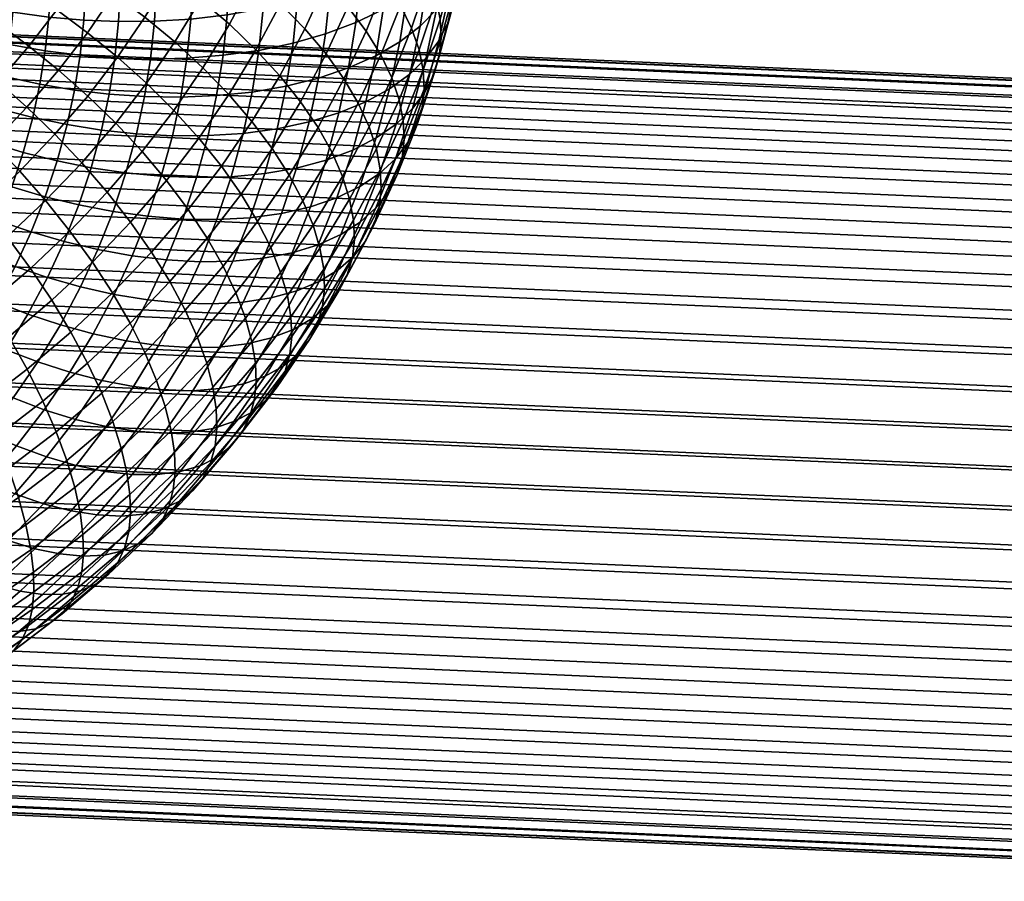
# Model space of a CAD drawing. Extents: x -120 to 2831, y -92 to 75.
# Tile 340 of 643: x 1660 to 1717, y -81 to -31. Entities that reach past the tile are written whole.
import ezdxf

# ---------------------------------------------------------------- set-up
doc = ezdxf.new("R2010")
doc.units = 0
doc.layers.add('GLASS', color=18, linetype='CONTINUOUS')

msp = doc.modelspace()

# ---------------------------------------------------------------- meshes
at = {"layer": 'GLASS'}
mesh = msp.add_polyface(dxfattribs=at)
corners = [(1678.132, -29.711, 37.356), (1678.261, -27.135, 35.728), (1680.014, -26.347, 37.039), (1679.882, -28.99, 38.709), (1682.571, -30.003, 43.55), (1682.858, -27.257, 41.812), (1684.042, -26.275, 43.508), (1683.751, -29.066, 45.275), (1681.184, -30.861, 41.908), (1681.465, -28.167, 40.203), (1679.607, -31.624, 40.376), (1677.864, -32.278, 38.981), (1684.265, -30.878, 48.834), (1684.713, -28.067, 47.052), (1685.454, -27.024, 48.852), (1685.002, -29.862, 50.652), (1683.309, -31.841, 47.034), (1682.137, -32.735, 45.282), (1680.758, -33.54, 43.606), (1679.191, -34.243, 42.037), (1685.228, -30.593, 56.039), (1685.839, -27.747, 54.232), (1685.963, -26.682, 55.948), (1685.351, -29.531, 57.757), (1684.915, -31.648, 54.26), (1685.524, -28.813, 52.459), (1684.398, -32.679, 52.441), (1683.666, -33.667, 50.606), (1682.718, -34.595, 48.783), (1681.554, -35.445, 47.003), (1680.187, -36.198, 45.294), (1678.632, -36.842, 43.687), (1684.238, -30.255, 63.077), (1685.051, -27.28, 61.184), (1684.603, -26.073, 62.911), (1683.795, -29.028, 64.792), (1684.479, -31.422, 61.358), (1685.295, -28.436, 59.458), (1684.534, -32.521, 59.66), (1684.412, -33.58, 57.939), (1684.102, -34.623, 56.153), (1683.59, -35.634, 54.321), (1682.867, -36.594, 52.468), (1681.928, -37.485, 50.622), (1682.174, -30.646, 68.317), (1683.141, -27.757, 66.475), (1682.271, -26.458, 68.1), (1681.316, -29.311, 69.918), (1682.819, -31.945, 66.651), (1683.255, -33.191, 64.949), (1683.493, -34.37, 63.237), (1683.547, -35.472, 61.541), (1683.426, -36.527, 59.818), (1683.12, -37.56, 58.025), (1679.147, -30.722, 73.19), (1680.246, -27.958, 71.425), (1678.974, -26.609, 72.809), (1677.896, -29.32, 74.541), (1680.199, -32.119, 71.712), (1681.043, -33.491, 70.134), (1681.677, -34.818, 68.486), (1682.105, -36.082, 66.796), (1682.339, -37.273, 65.091), (1678.922, -34.877, 73.477), (1677.89, -33.436, 74.927), (1679.749, -36.285, 71.922), (1680.371, -37.638, 70.291)]
mesh.append_faces([[corners[k] for k in face] for face in [(0, 1, 2, 3), (4, 5, 6, 7), (8, 9, 5, 4), (10, 3, 9, 8), (11, 0, 3, 10), (12, 13, 14, 15), (16, 7, 13, 12), (17, 4, 7, 16), (18, 8, 4, 17), (19, 10, 8, 18), (20, 21, 22, 23), (24, 25, 21, 20), (26, 15, 25, 24), (27, 12, 15, 26), (28, 16, 12, 27), (29, 17, 16, 28), (30, 18, 17, 29), (31, 19, 18, 30), (32, 33, 34, 35), (36, 37, 33, 32), (38, 23, 37, 36), (39, 20, 23, 38), (40, 24, 20, 39), (41, 26, 24, 40), (42, 27, 26, 41), (43, 28, 27, 42), (44, 45, 46, 47), (48, 35, 45, 44), (49, 32, 35, 48), (50, 36, 32, 49), (51, 38, 36, 50), (52, 39, 38, 51), (53, 40, 39, 52), (54, 55, 56, 57), (58, 47, 55, 54), (59, 44, 47, 58), (60, 48, 44, 59), (61, 49, 48, 60), (62, 50, 49, 61), (63, 58, 54, 64), (65, 59, 58, 63), (66, 60, 59, 65)]])
mesh = msp.add_polyface(dxfattribs=at)
corners = [(1661.981, -29.363, 31.61), (1661.972, -27.41, 30.378), (1663.992, -27.431, 30.244), (1664, -29.462, 31.525), (1659.914, -29.159, 31.858), (1659.906, -27.286, 30.677), (1657.826, -28.843, 32.283), (1657.818, -27.052, 31.153), (1655.747, -28.411, 32.892), (1655.74, -26.7, 31.813), (1653.711, -27.861, 33.689), (1653.704, -26.23, 32.66), (1661.883, -31.313, 32.842), (1663.899, -31.491, 32.807), (1659.82, -31.029, 33.04), (1657.736, -30.632, 33.413), (1655.662, -30.119, 33.971), (1653.63, -29.49, 34.719), (1651.675, -28.748, 35.653), (1651.753, -27.196, 34.672), (1661.681, -33.257, 34.072), (1663.688, -33.512, 34.086), (1659.626, -32.893, 34.219), (1657.55, -32.415, 34.542), (1655.484, -31.822, 35.049), (1653.46, -31.114, 35.746), (1651.514, -30.296, 36.633), (1661.373, -35.189, 35.297), (1663.368, -35.522, 35.361), (1659.331, -34.746, 35.394), (1657.268, -34.188, 35.666), (1655.215, -33.515, 36.122), (1653.203, -32.728, 36.77), (1656.89, -35.948, 36.783), (1658.936, -36.585, 36.562), (1654.854, -35.195, 37.189), (1652.859, -34.33, 37.787), (1660.563, -29.69, 84.506), (1661.989, -27.607, 83.165), (1660.173, -26.603, 82.903), (1658.798, -28.61, 84.196), (1662.344, -30.892, 84.647), (1663.824, -28.733, 83.256), (1664.117, -32.209, 84.602), (1665.649, -29.972, 83.161), (1655.637, -29.527, 84.944), (1657.074, -27.655, 83.735), (1655.347, -26.798, 83.121), (1653.965, -28.598, 84.283), (1657.306, -30.553, 85.452), (1659.013, -31.708, 85.81), (1660.737, -32.985, 85.999), (1662.453, -34.376, 86.002), (1664.133, -35.867, 85.805), (1665.853, -33.626, 84.358), (1654.054, -31.372, 86.139), (1652.443, -30.371, 85.432), (1655.662, -32.469, 86.692), (1657.307, -33.696, 87.098), (1658.968, -35.047, 87.335), (1660.621, -36.511, 87.385), (1653.903, -34.31, 87.888), (1652.36, -33.144, 87.29), (1655.481, -35.607, 88.339), (1657.074, -37.028, 88.622)]
mesh.append_faces([[corners[k] for k in face] for face in [(0, 1, 2, 3), (4, 5, 1, 0), (6, 7, 5, 4), (8, 9, 7, 6), (10, 11, 9, 8), (12, 0, 3, 13), (14, 4, 0, 12), (15, 6, 4, 14), (16, 8, 6, 15), (17, 10, 8, 16), (18, 19, 10, 17), (20, 12, 13, 21), (22, 14, 12, 20), (23, 15, 14, 22), (24, 16, 15, 23), (25, 17, 16, 24), (26, 18, 17, 25), (27, 20, 21, 28), (29, 22, 20, 27), (30, 23, 22, 29), (31, 24, 23, 30), (32, 25, 24, 31), (33, 30, 29, 34), (35, 31, 30, 33), (36, 32, 31, 35), (37, 38, 39, 40), (41, 42, 38, 37), (43, 44, 42, 41), (45, 46, 47, 48), (49, 40, 46, 45), (50, 37, 40, 49), (51, 41, 37, 50), (52, 43, 41, 51), (53, 54, 43, 52), (55, 45, 48, 56), (57, 49, 45, 55), (58, 50, 49, 57), (59, 51, 50, 58), (60, 52, 51, 59), (61, 57, 55, 62), (63, 58, 57, 61), (64, 59, 58, 63)]])
mesh = msp.add_polyface(dxfattribs=at)
corners = [(1666.023, -29.465, 31.595), (1666.014, -27.355, 30.264), (1668.09, -27.176, 30.447), (1668.099, -29.365, 31.828), (1664, -29.462, 31.525), (1663.992, -27.431, 30.244), (1676.244, -30.32, 36.163), (1676.369, -27.816, 34.581), (1678.261, -27.135, 35.728), (1678.132, -29.711, 37.356), (1674.251, -30.809, 35.146), (1674.373, -28.381, 33.612), (1672.189, -31.176, 34.314), (1672.306, -28.828, 32.83), (1670.09, -31.422, 33.669), (1670.204, -29.155, 32.237), (1667.99, -31.552, 33.209), (1665.918, -31.571, 32.926), (1663.899, -31.491, 32.807), (1675.984, -32.815, 37.743), (1677.864, -32.278, 38.981), (1673.999, -33.228, 36.678), (1671.944, -33.516, 35.795), (1669.855, -33.682, 35.1), (1667.763, -33.73, 34.588), (1665.699, -33.67, 34.254), (1663.688, -33.512, 34.086), (1677.458, -34.831, 40.599), (1679.607, -31.624, 40.376), (1679.191, -34.243, 42.037), (1675.589, -35.296, 39.316), (1673.616, -35.634, 38.203), (1671.574, -35.844, 37.271), (1669.497, -35.929, 36.524), (1667.418, -35.897, 35.962), (1665.366, -35.758, 35.578), (1663.368, -35.522, 35.361), (1675.254, -30.539, 77.405), (1676.46, -27.936, 75.739), (1674.861, -26.592, 76.765), (1673.686, -29.129, 78.389), (1676.663, -31.982, 76.244), (1677.896, -29.32, 74.541), (1677.89, -33.436, 74.927), (1679.147, -30.722, 73.19), (1670.645, -30.29, 80.795), (1671.984, -27.776, 79.182), (1670.179, -26.498, 79.776), (1668.88, -28.936, 81.34), (1672.308, -31.716, 80.048), (1673.84, -33.193, 79.107), (1675.217, -34.697, 77.985), (1676.416, -36.203, 76.702), (1677.424, -37.69, 75.28), (1678.922, -34.877, 73.477), (1667.437, -31.314, 82.868), (1667.045, -27.672, 81.682), (1665.649, -29.972, 83.161), (1669.156, -32.743, 82.371), (1670.776, -34.24, 81.67), (1672.269, -35.782, 80.771), (1673.61, -37.345, 79.687), (1665.853, -33.626, 84.358), (1664.117, -32.209, 84.602), (1667.523, -35.128, 83.908), (1669.096, -36.694, 83.251), (1665.748, -37.439, 85.401), (1664.133, -35.867, 85.805)]
mesh.append_faces([[corners[k] for k in face] for face in [(0, 1, 2, 3), (4, 5, 1, 0), (6, 7, 8, 9), (10, 11, 7, 6), (12, 13, 11, 10), (14, 15, 13, 12), (16, 3, 15, 14), (17, 0, 3, 16), (18, 4, 0, 17), (19, 6, 9, 20), (21, 10, 6, 19), (22, 12, 10, 21), (23, 14, 12, 22), (24, 16, 14, 23), (25, 17, 16, 24), (26, 18, 17, 25), (27, 20, 28, 29), (30, 19, 20, 27), (31, 21, 19, 30), (32, 22, 21, 31), (33, 23, 22, 32), (34, 24, 23, 33), (35, 25, 24, 34), (36, 26, 25, 35), (37, 38, 39, 40), (41, 42, 38, 37), (43, 44, 42, 41), (45, 46, 47, 48), (49, 40, 46, 45), (50, 37, 40, 49), (51, 41, 37, 50), (52, 43, 41, 51), (53, 54, 43, 52), (55, 48, 56, 57), (58, 45, 48, 55), (59, 49, 45, 58), (60, 50, 49, 59), (61, 51, 50, 60), (62, 55, 57, 63), (64, 58, 55, 62), (65, 59, 58, 64), (66, 64, 62, 67)]])
mesh = msp.add_polyface(dxfattribs=at)
corners = [(1657.993, -34.841, 33.287), (1657.959, -35.864, 35.034), (1747.872, -39.781, 34.451), (1747.905, -38.758, 32.705), (1658.037, -33.228, 29.365), (1658.019, -33.954, 31.393), (1747.932, -37.871, 30.811), (1747.95, -37.145, 28.783), (1658.047, -32.356, 24.994), (1658.047, -32.688, 27.224), (1747.96, -36.605, 26.641), (1747.96, -36.273, 24.412), (1658.016, -32.376, 20.395), (1658.037, -32.248, 22.706), (1747.95, -36.165, 22.124), (1747.929, -36.293, 19.813), (1657.945, -33.346, 15.851), (1657.986, -32.744, 18.098), (1747.898, -36.661, 17.516), (1747.858, -37.263, 15.268), (1657.837, -35.203, 11.645), (1657.895, -34.172, 13.689), (1747.808, -38.089, 13.107), (1747.75, -39.12, 11.063), (1657.919, -37.038, 36.681), (1747.832, -40.955, 36.099), (1750.709, -37.885, 30.862), (1749.321, -37.905, 30.819), (1749.281, -38.792, 32.713), (1750.657, -38.773, 32.756), (1750.773, -37.159, 28.835), (1749.362, -37.179, 28.792), (1750.848, -36.62, 26.695), (1749.404, -36.64, 26.65), (1750.933, -36.288, 24.466), (1749.447, -36.309, 24.42), (1751.028, -36.181, 22.181), (1749.489, -36.203, 22.133), (1751.133, -36.31, 19.872), (1749.531, -36.332, 19.823), (1751.244, -36.678, 17.577), (1749.572, -36.701, 17.526), (1751.361, -37.281, 15.333), (1749.61, -37.306, 15.279), (1751.482, -38.108, 13.175), (1749.645, -38.134, 13.118), (1751.605, -39.14, 11.134), (1749.677, -39.167, 11.075), (1752.029, -38.7, 32.832), (1750.615, -39.795, 34.502), (1751.984, -39.723, 34.578), (1752.095, -37.812, 30.939), (1752.181, -37.085, 28.914), (1752.288, -36.544, 26.775), (1752.416, -36.21, 24.549), (1752.564, -36.1, 22.266), (1752.73, -36.226, 19.961), (1752.913, -36.59, 17.67), (1753.109, -37.189, 15.43), (1753.315, -38.011, 13.277), (1747.95, -37.145, 28.783), (1747.932, -37.871, 30.811), (1747.905, -38.758, 32.705), (1747.96, -36.273, 24.412), (1747.96, -36.605, 26.641), (1747.929, -36.293, 19.813), (1747.95, -36.165, 22.124), (1747.858, -37.263, 15.268), (1747.898, -36.661, 17.516), (1747.75, -39.12, 11.063), (1747.808, -38.089, 13.107)]
mesh.append_faces([[corners[k] for k in face] for face in [(0, 1, 2, 3), (4, 5, 6, 7), (5, 0, 3, 6), (8, 9, 10, 11), (12, 13, 14, 15), (13, 8, 11, 14), (9, 4, 7, 10), (16, 17, 18, 19), (20, 21, 22, 23), (21, 16, 19, 22), (17, 12, 15, 18), (1, 24, 25, 2), (26, 27, 28, 29), (30, 31, 27, 26), (32, 33, 31, 30), (34, 35, 33, 32), (36, 37, 35, 34), (38, 39, 37, 36), (40, 41, 39, 38), (42, 43, 41, 40), (44, 45, 43, 42), (46, 47, 45, 44), (48, 29, 49, 50), (51, 26, 29, 48), (52, 30, 26, 51), (53, 32, 30, 52), (54, 34, 32, 53), (55, 36, 34, 54), (56, 38, 36, 55), (57, 40, 38, 56), (58, 42, 40, 57), (59, 44, 42, 58), (60, 61, 27, 31), (61, 62, 28, 27), (63, 64, 33, 35), (65, 66, 37, 39), (66, 63, 35, 37), (64, 60, 31, 33), (67, 68, 41, 43), (69, 70, 45, 47), (70, 67, 43, 45), (68, 65, 39, 41)]])
mesh = msp.add_polyface(dxfattribs=at)
corners = [(1656.304, -41.598, 41.153), (1654.868, -41.452, 41.216), (1654.708, -43.343, 42.434), (1656.186, -43.493, 42.369), (1656.403, -39.867, 39.784), (1654.999, -39.725, 39.846), (1656.483, -38.316, 38.292), (1655.102, -38.176, 38.353), (1656.545, -36.952, 36.707), (1655.177, -36.813, 36.767), (1656.59, -35.778, 35.059), (1655.226, -35.639, 35.119), (1656.619, -34.755, 33.313), (1655.251, -34.616, 33.373), (1656.632, -33.867, 31.419), (1655.251, -33.727, 31.48), (1654.798, -61.158, 44.363), (1654.609, -63.177, 43.638), (1656.819, -63.316, 43.596), (1656.912, -61.29, 44.323), (1654.427, -65.063, 42.752), (1656.731, -65.208, 42.709), (1655.183, -56.802, 45.231), (1654.99, -59.024, 44.901), (1657.008, -59.151, 44.862), (1657.108, -56.923, 45.194), (1655.559, -52.219, 45.205), (1655.374, -54.522, 45.336), (1657.208, -54.638, 45.301), (1657.308, -52.329, 45.172), (1655.9, -47.688, 44.231), (1655.735, -49.929, 44.836), (1657.405, -50.033, 44.804), (1657.499, -47.788, 44.201), (1656.051, -45.532, 43.402), (1657.588, -45.628, 43.373), (1657.67, -43.586, 42.34), (1657.745, -41.688, 41.126), (1657.812, -39.956, 39.757), (1657.87, -38.403, 38.266), (1657.919, -37.038, 36.681), (1657.959, -35.864, 35.034), (1657.993, -34.841, 33.287), (1658.019, -33.954, 31.393), (1655.912, -35.082, 11.682), (1656.06, -34.056, 13.724), (1657.895, -34.172, 13.689), (1657.837, -35.203, 11.645), (1655.587, -37.65, 8.052), (1655.753, -36.289, 9.784), (1657.772, -36.416, 9.746), (1657.701, -37.783, 8.012), (1655.244, -40.711, 5.137), (1655.416, -39.134, 6.5), (1657.626, -39.273, 6.459), (1657.548, -40.855, 5.093), (1655.072, -42.35, 3.963), (1657.469, -42.501, 3.918), (1654.715, -45.975, 2.056), (1654.897, -44.089, 2.942), (1657.386, -44.245, 2.895), (1657.298, -46.137, 2.007), (1654.334, -50.129, 0.793), (1654.526, -47.995, 1.332), (1657.205, -48.163, 1.281), (1657.108, -50.303, 0.741), (1654.141, -52.35, 0.463), (1657.009, -52.531, 0.409), (1656.124, -74.612, 12.316), (1656.157, -73.59, 10.57), (1746.07, -77.507, 9.988), (1746.037, -78.529, 11.734), (1656.079, -76.226, 16.238), (1656.098, -75.5, 14.21), (1746.01, -79.417, 13.628), (1745.992, -80.143, 15.656), (1656.07, -77.098, 20.61), (1656.07, -76.766, 18.38), (1745.982, -80.683, 17.798), (1745.982, -81.015, 20.028), (1656.1, -77.077, 25.208), (1656.08, -77.205, 22.897), (1745.992, -81.122, 22.315), (1746.013, -80.994, 24.626), (1656.131, -76.71, 27.506), (1746.044, -80.627, 26.923)]
mesh.append_faces([[corners[k] for k in face] for face in [(0, 1, 2, 3), (4, 5, 1, 0), (6, 7, 5, 4), (8, 9, 7, 6), (10, 11, 9, 8), (12, 13, 11, 10), (14, 15, 13, 12), (16, 17, 18, 19), (17, 20, 21, 18), (22, 23, 24, 25), (26, 27, 28, 29), (27, 22, 25, 28), (23, 16, 19, 24), (30, 31, 32, 33), (3, 34, 35, 36), (34, 30, 33, 35), (4, 0, 37, 38), (8, 6, 39, 40), (6, 4, 38, 39), (0, 3, 36, 37), (31, 26, 29, 32), (12, 10, 41, 42), (14, 12, 42, 43), (44, 45, 46, 47), (48, 49, 50, 51), (52, 53, 54, 55), (53, 48, 51, 54), (49, 44, 47, 50), (10, 8, 40, 41), (56, 52, 55, 57), (58, 59, 60, 61), (62, 63, 64, 65), (63, 58, 61, 64), (66, 62, 65, 67), (57, 60, 59, 56), (68, 69, 70, 71), (72, 73, 74, 75), (73, 68, 71, 74), (76, 77, 78, 79), (80, 81, 82, 83), (81, 76, 79, 82), (77, 72, 75, 78), (84, 80, 83, 85)]])
mesh = msp.add_polyface(dxfattribs=at)
corners = [(1660.961, -37.107, 36.515), (1661.373, -35.189, 35.297), (1663.368, -35.522, 35.361), (1662.94, -37.517, 36.627), (1658.936, -36.585, 36.562), (1659.331, -34.746, 35.394), (1660.411, -39.119, 37.796), (1662.368, -39.61, 37.959), (1658.409, -38.515, 37.79), (1656.386, -37.794, 37.958), (1656.89, -35.948, 36.783), (1654.372, -36.958, 38.311), (1654.854, -35.195, 37.189), (1659.747, -41.106, 39.062), (1661.677, -41.676, 39.276), (1657.771, -40.42, 39.004), (1655.776, -39.616, 39.119), (1653.79, -38.698, 39.42), (1661.677, -41.676, 39.276), (1662.368, -39.61, 37.959), (1664.328, -40.003, 38.276), (1663.61, -42.148, 39.644), (1658.969, -43.062, 40.311), (1660.868, -43.71, 40.575), (1657.025, -42.295, 40.202), (1655.062, -41.41, 40.265), (1660.868, -43.71, 40.575), (1662.77, -44.261, 40.993), (1658.079, -44.982, 41.54), (1659.943, -45.707, 41.854), (1656.172, -44.137, 41.381), (1654.246, -43.172, 41.393), (1659.943, -45.707, 41.854), (1661.809, -46.335, 42.321), (1657.036, -46.941, 42.796), (1658.858, -47.744, 43.16), (1655.172, -46.015, 42.585), (1660.682, -48.45, 43.677), (1663.725, -46.877, 42.961), (1662.556, -49.072, 44.37), (1658.858, -47.744, 43.16), (1655.877, -48.851, 44.024), (1657.652, -49.731, 44.437), (1654.06, -47.847, 43.763), (1657.652, -49.731, 44.437), (1659.43, -50.514, 45.004), (1662.239, -38.074, 87.235), (1664.133, -35.867, 85.805), (1662.453, -34.376, 86.002), (1660.621, -36.511, 87.385), (1658.66, -38.563, 88.718), (1658.968, -35.047, 87.335), (1657.074, -37.028, 88.622), (1660.211, -40.195, 88.613), (1661.703, -41.904, 88.297), (1663.794, -39.716, 86.876), (1655.062, -38.923, 89.857), (1655.481, -35.607, 88.339), (1653.54, -37.434, 89.53), (1656.575, -40.526, 89.997), (1658.057, -42.224, 89.935), (1659.481, -43.997, 89.661), (1660.822, -45.818, 89.17), (1663.108, -43.665, 87.767), (1662.057, -47.66, 88.465), (1664.402, -45.451, 87.026), (1655.78, -44.155, 91.198), (1654.373, -42.394, 91.218), (1657.132, -45.988, 90.963), (1658.406, -47.867, 90.51), (1659.578, -49.762, 89.84), (1654.664, -47.874, 92.201), (1653.387, -45.983, 92.398), (1655.866, -49.807, 91.784)]
mesh.append_faces([[corners[k] for k in face] for face in [(0, 1, 2, 3), (4, 5, 1, 0), (6, 0, 3, 7), (8, 4, 0, 6), (9, 10, 4, 8), (11, 12, 10, 9), (13, 6, 7, 14), (15, 8, 6, 13), (16, 9, 8, 15), (17, 11, 9, 16), (18, 19, 20, 21), (22, 13, 14, 23), (24, 15, 13, 22), (25, 16, 15, 24), (26, 18, 21, 27), (28, 22, 23, 29), (30, 24, 22, 28), (31, 25, 24, 30), (32, 26, 27, 33), (34, 28, 29, 35), (36, 30, 28, 34), (37, 33, 38, 39), (40, 32, 33, 37), (41, 34, 35, 42), (43, 36, 34, 41), (44, 40, 37, 45), (46, 47, 48, 49), (50, 49, 51, 52), (53, 46, 49, 50), (54, 55, 46, 53), (56, 52, 57, 58), (59, 50, 52, 56), (60, 53, 50, 59), (61, 54, 53, 60), (62, 63, 54, 61), (64, 65, 63, 62), (66, 60, 59, 67), (68, 61, 60, 66), (69, 62, 61, 68), (70, 64, 62, 69), (71, 68, 66, 72), (73, 69, 68, 71)]])
mesh = msp.add_polyface(dxfattribs=at)
corners = [(1669.018, -38.159, 37.941), (1669.497, -35.929, 36.524), (1671.574, -35.844, 37.271), (1671.078, -38.153, 38.737), (1666.956, -38.048, 37.328), (1667.418, -35.897, 35.962), (1664.922, -37.829, 36.893), (1665.366, -35.758, 35.578), (1662.94, -37.517, 36.627), (1663.368, -35.522, 35.361), (1668.379, -40.499, 39.429), (1670.416, -40.576, 40.279), (1666.34, -40.304, 38.763), (1664.328, -40.003, 38.276), (1662.368, -39.61, 37.959), (1669.616, -42.968, 41.804), (1672.419, -40.526, 41.313), (1671.592, -42.999, 42.889), (1667.606, -42.808, 40.901), (1665.594, -42.531, 40.183), (1663.61, -42.148, 39.644), (1668.679, -45.323, 43.308), (1670.623, -45.433, 44.444), (1666.702, -45.082, 42.354), (1664.722, -44.723, 41.583), (1662.77, -44.261, 40.993), (1669.516, -47.824, 45.974), (1672.502, -45.404, 45.753), (1671.36, -47.87, 47.331), (1667.608, -47.636, 44.788), (1665.667, -47.315, 43.783), (1663.725, -46.877, 42.961), (1661.809, -46.335, 42.321), (1668.218, -50.262, 47.537), (1670.021, -50.385, 48.944), (1666.352, -49.994, 46.3), (1664.454, -49.592, 45.243), (1662.556, -49.072, 44.37), (1670.545, -38.299, 82.393), (1672.269, -35.782, 80.771), (1670.776, -34.24, 81.67), (1669.096, -36.694, 83.251), (1667.27, -39.071, 84.787), (1667.523, -35.128, 83.908), (1665.748, -37.439, 85.401), (1668.672, -40.738, 83.969), (1669.93, -42.414, 82.958), (1671.846, -39.919, 81.346), (1663.794, -39.716, 86.876), (1664.133, -35.867, 85.805), (1662.239, -38.074, 87.235), (1665.26, -41.414, 86.305), (1666.609, -43.142, 85.526), (1667.821, -44.872, 84.55), (1668.876, -46.578, 83.395), (1671.026, -44.071, 81.771), (1669.762, -48.232, 82.081), (1671.947, -45.685, 80.432), (1670.471, -49.811, 80.637), (1672.685, -47.231, 78.966), (1663.108, -43.665, 87.767), (1661.703, -41.904, 88.297), (1664.402, -45.451, 87.026), (1665.564, -47.234, 86.084), (1666.575, -48.985, 84.959), (1667.423, -50.678, 83.671), (1663.164, -49.493, 87.557), (1662.057, -47.66, 88.465), (1664.129, -51.289, 86.46)]
mesh.append_faces([[corners[k] for k in face] for face in [(0, 1, 2, 3), (4, 5, 1, 0), (6, 7, 5, 4), (8, 9, 7, 6), (10, 0, 3, 11), (12, 4, 0, 10), (13, 6, 4, 12), (14, 8, 6, 13), (15, 11, 16, 17), (18, 10, 11, 15), (19, 12, 10, 18), (20, 13, 12, 19), (21, 15, 17, 22), (23, 18, 15, 21), (24, 19, 18, 23), (25, 20, 19, 24), (26, 22, 27, 28), (29, 21, 22, 26), (30, 23, 21, 29), (31, 24, 23, 30), (32, 25, 24, 31), (33, 26, 28, 34), (35, 29, 26, 33), (36, 30, 29, 35), (37, 31, 30, 36), (38, 39, 40, 41), (42, 41, 43, 44), (45, 38, 41, 42), (46, 47, 38, 45), (48, 44, 49, 50), (51, 42, 44, 48), (52, 45, 42, 51), (53, 46, 45, 52), (54, 55, 46, 53), (56, 57, 55, 54), (58, 59, 57, 56), (60, 51, 48, 61), (62, 52, 51, 60), (63, 53, 52, 62), (64, 54, 53, 63), (65, 56, 54, 64), (66, 63, 62, 67), (68, 64, 63, 66)]])
mesh = msp.add_polyface(dxfattribs=at)
corners = [(1676.914, -37.365, 42.208), (1677.458, -34.831, 40.599), (1679.191, -34.243, 42.037), (1678.632, -36.842, 43.687), (1675.06, -37.759, 40.88), (1675.589, -35.296, 39.316), (1673.103, -38.021, 39.719), (1673.616, -35.634, 38.203), (1671.078, -38.153, 38.737), (1671.574, -35.844, 37.271), (1680.778, -38.288, 48.812), (1681.554, -35.445, 47.003), (1682.718, -34.595, 48.783), (1681.928, -37.485, 50.622), (1679.425, -38.988, 47.069), (1680.187, -36.198, 45.294), (1677.887, -39.569, 45.422), (1676.188, -40.023, 43.9), (1674.354, -40.343, 42.524), (1672.419, -40.526, 41.313), (1670.416, -40.576, 40.279), (1682.614, -38.551, 56.181), (1683.59, -35.634, 54.321), (1684.102, -34.623, 56.153), (1683.12, -37.56, 58.025), (1681.9, -39.483, 54.31), (1682.867, -36.594, 52.468), (1680.974, -40.337, 52.44), (1679.838, -41.095, 50.601), (1678.504, -41.741, 48.824), (1676.986, -42.261, 47.138), (1675.309, -42.647, 45.572), (1673.501, -42.893, 44.149), (1671.592, -42.999, 42.889), (1682.391, -38.378, 63.397), (1683.547, -35.472, 61.541), (1683.493, -34.37, 63.237), (1682.339, -37.273, 65.091), (1682.272, -39.43, 61.672), (1683.426, -36.527, 59.818), (1681.97, -40.451, 59.871), (1681.472, -41.424, 58.015), (1680.768, -42.328, 56.127), (1679.857, -43.146, 54.234), (1680.79, -38.922, 68.613), (1682.105, -36.082, 66.796), (1681.677, -34.818, 68.486), (1680.371, -37.638, 70.291), (1681.019, -40.123, 66.915), (1681.069, -41.232, 65.223), (1680.952, -42.28, 63.496), (1680.655, -43.29, 61.688), (1678.232, -39.133, 73.749), (1679.749, -36.285, 71.922), (1678.922, -34.877, 73.477), (1677.424, -37.69, 75.28), (1678.839, -40.514, 72.135), (1679.248, -41.817, 70.47), (1679.471, -43.029, 68.779), (1674.778, -38.903, 78.437), (1676.416, -36.203, 76.702), (1675.217, -34.697, 77.985), (1673.61, -37.345, 79.687), (1675.759, -40.433, 77.044), (1676.546, -41.912, 75.535), (1677.136, -43.32, 73.939), (1671.846, -39.919, 81.346), (1672.269, -35.782, 80.771), (1670.545, -38.299, 82.393), (1672.98, -41.528, 80.128), (1673.932, -43.1, 78.762), (1671.026, -44.071, 81.771), (1669.93, -42.414, 82.958)]
mesh.append_faces([[corners[k] for k in face] for face in [(0, 1, 2, 3), (4, 5, 1, 0), (6, 7, 5, 4), (8, 9, 7, 6), (10, 11, 12, 13), (14, 15, 11, 10), (16, 3, 15, 14), (17, 0, 3, 16), (18, 4, 0, 17), (19, 6, 4, 18), (20, 8, 6, 19), (21, 22, 23, 24), (25, 26, 22, 21), (27, 13, 26, 25), (28, 10, 13, 27), (29, 14, 10, 28), (30, 16, 14, 29), (31, 17, 16, 30), (32, 18, 17, 31), (33, 19, 18, 32), (34, 35, 36, 37), (38, 39, 35, 34), (40, 24, 39, 38), (41, 21, 24, 40), (42, 25, 21, 41), (43, 27, 25, 42), (44, 45, 46, 47), (48, 37, 45, 44), (49, 34, 37, 48), (50, 38, 34, 49), (51, 40, 38, 50), (52, 53, 54, 55), (56, 47, 53, 52), (57, 44, 47, 56), (58, 48, 44, 57), (59, 60, 61, 62), (63, 55, 60, 59), (64, 52, 55, 63), (65, 56, 52, 64), (66, 62, 67, 68), (69, 59, 62, 66), (70, 63, 59, 69), (71, 69, 66, 72)]])
mesh = msp.add_polyface(dxfattribs=at)
corners = [(1656.731, -65.208, 42.709), (1656.648, -66.953, 41.686), (1746.561, -70.87, 41.104), (1746.643, -69.125, 42.126), (1656.912, -61.29, 44.323), (1656.819, -63.316, 43.596), (1746.732, -67.233, 43.014), (1746.825, -65.207, 43.74), (1657.108, -56.923, 45.194), (1657.008, -59.151, 44.862), (1746.921, -63.068, 44.28), (1747.021, -60.84, 44.612), (1657.308, -52.329, 45.172), (1657.208, -54.638, 45.301), (1747.121, -58.555, 44.719), (1747.22, -56.246, 44.59), (1657.499, -47.788, 44.201), (1657.405, -50.033, 44.804), (1747.318, -53.95, 44.222), (1747.412, -51.705, 43.618), (1657.67, -43.586, 42.34), (1657.588, -45.628, 43.373), (1747.501, -49.546, 42.791), (1747.583, -47.503, 41.758), (1657.812, -39.956, 39.757), (1657.745, -41.688, 41.126), (1747.658, -45.605, 40.544), (1747.724, -43.873, 39.175), (1657.87, -38.403, 38.266), (1747.782, -42.32, 37.683), (1657.701, -37.783, 8.012), (1657.772, -36.416, 9.746), (1747.684, -40.333, 9.164), (1747.614, -41.7, 7.43), (1657.548, -40.855, 5.093), (1657.626, -39.273, 6.459), (1747.539, -43.19, 5.876), (1747.461, -44.773, 4.511), (1657.837, -35.203, 11.645), (1747.75, -39.12, 11.063), (1657.386, -44.245, 2.895), (1657.469, -42.501, 3.918), (1747.381, -46.418, 3.335), (1747.299, -48.162, 2.313), (1657.205, -48.163, 1.281), (1657.298, -46.137, 2.007), (1747.211, -50.055, 1.425), (1747.118, -52.08, 0.699), (1657.009, -52.531, 0.409), (1657.108, -50.303, 0.741), (1747.021, -54.22, 0.159), (1746.922, -56.448, -0.173), (1656.809, -57.125, 0.431), (1656.909, -54.816, 0.302), (1746.822, -58.733, -0.28), (1746.722, -61.042, -0.151), (1656.618, -61.665, 1.403), (1656.711, -59.42, 0.799), (1746.624, -63.337, 0.217), (1746.53, -65.582, 0.821), (1656.447, -65.867, 3.263), (1656.529, -63.825, 2.23), (1746.442, -67.742, 1.648), (1746.359, -69.784, 2.681), (1656.305, -69.498, 5.846), (1656.372, -67.765, 4.478), (1746.285, -71.682, 3.895), (1746.218, -73.415, 5.264), (1656.198, -72.415, 8.922), (1656.247, -71.05, 7.338), (1746.16, -74.967, 6.756), (1746.111, -76.332, 8.34), (1656.172, -76.108, 29.753), (1656.131, -76.71, 27.506), (1746.044, -80.627, 26.923), (1746.085, -80.025, 29.171), (1656.28, -74.251, 33.958), (1656.222, -75.282, 31.914), (1746.135, -79.199, 31.332), (1746.193, -78.168, 33.376), (1656.416, -71.671, 37.591), (1656.345, -73.038, 35.857), (1746.258, -76.955, 35.275), (1746.329, -75.588, 37.009), (1656.569, -68.598, 40.51), (1656.491, -70.181, 39.145), (1746.404, -74.098, 38.563), (1746.481, -72.515, 39.928), (1656.648, -66.953, 41.686), (1746.561, -70.87, 41.104), (1656.157, -73.59, 10.57), (1746.07, -77.507, 9.988)]
mesh.append_faces([[corners[k] for k in face] for face in [(0, 1, 2, 3), (4, 5, 6, 7), (5, 0, 3, 6), (8, 9, 10, 11), (12, 13, 14, 15), (13, 8, 11, 14), (9, 4, 7, 10), (16, 17, 18, 19), (20, 21, 22, 23), (21, 16, 19, 22), (24, 25, 26, 27), (28, 24, 27, 29), (25, 20, 23, 26), (17, 12, 15, 18), (30, 31, 32, 33), (34, 35, 36, 37), (35, 30, 33, 36), (31, 38, 39, 32), (40, 41, 42, 43), (44, 45, 46, 47), (45, 40, 43, 46), (48, 49, 50, 51), (52, 53, 54, 55), (53, 48, 51, 54), (49, 44, 47, 50), (56, 57, 58, 59), (60, 61, 62, 63), (61, 56, 59, 62), (64, 65, 66, 67), (68, 69, 70, 71), (69, 64, 67, 70), (65, 60, 63, 66), (57, 52, 55, 58), (72, 73, 74, 75), (76, 77, 78, 79), (77, 72, 75, 78), (80, 81, 82, 83), (84, 85, 86, 87), (88, 84, 87, 89), (85, 80, 83, 86), (81, 76, 79, 82), (90, 68, 71, 91), (41, 34, 37, 42)]])
mesh = msp.add_polyface(dxfattribs=at)
corners = [(1657.919, -37.038, 36.681), (1657.87, -38.403, 38.266), (1747.782, -42.32, 37.683), (1747.832, -40.955, 36.099), (1746.643, -69.125, 42.126), (1746.561, -70.87, 41.104), (1748.961, -70.928, 41.118), (1748.952, -69.181, 42.14), (1746.825, -65.207, 43.74), (1746.732, -67.233, 43.014), (1748.945, -67.287, 43.027), (1748.942, -65.259, 43.753), (1747.021, -60.84, 44.612), (1746.921, -63.068, 44.28), (1748.943, -63.117, 44.292), (1748.948, -60.887, 44.624), (1747.22, -56.246, 44.59), (1747.121, -58.555, 44.719), (1748.958, -58.599, 44.73), (1748.973, -56.289, 44.6), (1747.412, -51.705, 43.618), (1747.318, -53.95, 44.222), (1748.991, -53.991, 44.232), (1749.014, -51.744, 43.628), (1747.583, -47.503, 41.758), (1747.501, -49.546, 42.791), (1749.04, -49.583, 42.8), (1749.07, -47.539, 41.767), (1747.724, -43.873, 39.175), (1747.658, -45.605, 40.544), (1749.102, -45.64, 40.552), (1749.136, -43.907, 39.184), (1746.822, -58.733, -0.28), (1746.922, -56.448, -0.173), (1749.795, -56.518, -0.156), (1749.785, -58.805, -0.262), (1746.624, -63.337, 0.217), (1746.722, -61.042, -0.151), (1749.771, -61.116, -0.133), (1749.752, -63.413, 0.236), (1747.021, -54.22, 0.159), (1749.8, -54.288, 0.175), (1746.442, -67.742, 1.648), (1746.53, -65.582, 0.821), (1749.73, -65.66, 0.84), (1749.703, -67.822, 1.667), (1746.285, -71.682, 3.895), (1746.359, -69.784, 2.681), (1749.674, -69.865, 2.701), (1749.642, -71.764, 3.915), (1746.16, -74.967, 6.756), (1746.218, -73.415, 5.264), (1749.608, -73.497, 5.284), (1749.572, -75.051, 6.776), (1746.07, -77.507, 9.988), (1746.111, -76.332, 8.34), (1749.536, -76.416, 8.361), (1749.5, -77.591, 10.008), (1746.01, -79.417, 13.628), (1746.037, -78.529, 11.734), (1749.462, -78.613, 11.754), (1749.423, -79.5, 13.648), (1745.982, -80.683, 17.798), (1745.992, -80.143, 15.656), (1749.382, -80.225, 15.676), (1749.339, -80.765, 17.818), (1745.992, -81.122, 22.315), (1745.982, -81.015, 20.028), (1749.297, -81.096, 20.047), (1749.254, -81.202, 22.335), (1746.044, -80.627, 26.923), (1746.013, -80.994, 24.626), (1749.212, -81.072, 24.645), (1749.172, -80.703, 26.942), (1746.135, -79.199, 31.332), (1746.085, -80.025, 29.171), (1749.134, -80.099, 29.189), (1749.098, -79.271, 31.35), (1746.258, -76.955, 35.275), (1746.193, -78.168, 33.376), (1749.066, -78.238, 33.393), (1749.037, -77.022, 35.292), (1746.404, -74.098, 38.563), (1746.329, -75.588, 37.009), (1749.012, -75.653, 37.025), (1748.991, -74.161, 38.578), (1746.561, -70.87, 41.104), (1746.481, -72.515, 39.928), (1748.974, -72.576, 39.943), (1748.961, -70.928, 41.118)]
mesh.append_faces([[corners[k] for k in face] for face in [(0, 1, 2, 3), (4, 5, 6, 7), (8, 9, 10, 11), (9, 4, 7, 10), (12, 13, 14, 15), (16, 17, 18, 19), (17, 12, 15, 18), (13, 8, 11, 14), (20, 21, 22, 23), (24, 25, 26, 27), (25, 20, 23, 26), (28, 29, 30, 31), (29, 24, 27, 30), (21, 16, 19, 22), (32, 33, 34, 35), (36, 37, 38, 39), (37, 32, 35, 38), (33, 40, 41, 34), (42, 43, 44, 45), (46, 47, 48, 49), (47, 42, 45, 48), (50, 51, 52, 53), (54, 55, 56, 57), (55, 50, 53, 56), (51, 46, 49, 52), (43, 36, 39, 44), (58, 59, 60, 61), (62, 63, 64, 65), (63, 58, 61, 64), (66, 67, 68, 69), (70, 71, 72, 73), (71, 66, 69, 72), (67, 62, 65, 68), (74, 75, 76, 77), (78, 79, 80, 81), (79, 74, 77, 80), (82, 83, 84, 85), (86, 87, 88, 89), (87, 82, 85, 88), (83, 78, 81, 84), (75, 70, 73, 76), (59, 54, 57, 60)]])
mesh = msp.add_polyface(dxfattribs=at)
corners = [(1678.739, -43.859, 52.367), (1679.838, -41.095, 50.601), (1680.974, -40.337, 52.44), (1679.857, -43.146, 54.234), (1677.425, -44.452, 50.556), (1678.504, -41.741, 48.824), (1675.932, -44.912, 48.831), (1676.986, -42.261, 47.138), (1674.282, -45.231, 47.222), (1675.309, -42.647, 45.572), (1672.502, -45.404, 45.753), (1673.501, -42.893, 44.149), (1670.623, -45.433, 44.444), (1671.592, -42.999, 42.889), (1680.165, -44.244, 59.82), (1681.472, -41.424, 58.015), (1681.97, -40.451, 59.871), (1680.655, -43.29, 61.688), (1679.475, -45.122, 57.915), (1680.768, -42.328, 56.127), (1678.579, -45.904, 55.999), (1677.482, -46.573, 54.104), (1676.193, -47.114, 52.259), (1674.727, -47.515, 50.497), (1673.107, -47.768, 48.846), (1671.36, -47.87, 47.331), (1679.519, -44.142, 67.089), (1681.069, -41.232, 65.223), (1681.019, -40.123, 66.915), (1679.471, -43.029, 68.779), (1679.404, -45.186, 65.36), (1680.952, -42.28, 63.496), (1679.113, -46.186, 63.545), (1678.633, -47.12, 61.665), (1677.957, -47.97, 59.741), (1677.081, -48.716, 57.803), (1676.008, -49.341, 55.878), (1674.747, -49.829, 54), (1673.313, -50.169, 52.199), (1671.729, -50.355, 50.505), (1670.021, -50.385, 48.944), (1677.534, -44.641, 72.285), (1679.248, -41.817, 70.47), (1678.839, -40.514, 72.135), (1677.136, -43.32, 73.939), (1677.75, -45.864, 70.601), (1677.797, -46.98, 68.914), (1677.683, -48.021, 67.182), (1677.399, -49.01, 65.361), (1676.931, -49.926, 63.468), (1676.271, -50.749, 61.527), (1674.695, -44.613, 77.275), (1676.546, -41.912, 75.535), (1675.759, -40.433, 77.044), (1673.932, -43.1, 78.762), (1675.267, -46.048, 75.696), (1675.653, -47.387, 74.054), (1675.862, -48.62, 72.377), (1675.906, -49.74, 70.692), (1675.795, -50.778, 68.958), (1671.947, -45.685, 80.432), (1672.98, -41.528, 80.128), (1671.026, -44.071, 81.771), (1672.685, -47.231, 78.966), (1673.238, -48.691, 77.404), (1673.61, -50.048, 75.773), (1671.003, -51.296, 79.091), (1670.471, -49.811, 80.637)]
mesh.append_faces([[corners[k] for k in face] for face in [(0, 1, 2, 3), (4, 5, 1, 0), (6, 7, 5, 4), (8, 9, 7, 6), (10, 11, 9, 8), (12, 13, 11, 10), (14, 15, 16, 17), (18, 19, 15, 14), (20, 3, 19, 18), (21, 0, 3, 20), (22, 4, 0, 21), (23, 6, 4, 22), (24, 8, 6, 23), (25, 10, 8, 24), (26, 27, 28, 29), (30, 31, 27, 26), (32, 17, 31, 30), (33, 14, 17, 32), (34, 18, 14, 33), (35, 20, 18, 34), (36, 21, 20, 35), (37, 22, 21, 36), (38, 23, 22, 37), (39, 24, 23, 38), (40, 25, 24, 39), (41, 42, 43, 44), (45, 29, 42, 41), (46, 26, 29, 45), (47, 30, 26, 46), (48, 32, 30, 47), (49, 33, 32, 48), (50, 34, 33, 49), (51, 52, 53, 54), (55, 44, 52, 51), (56, 41, 44, 55), (57, 45, 41, 56), (58, 46, 45, 57), (59, 47, 46, 58), (60, 54, 61, 62), (63, 51, 54, 60), (64, 55, 51, 63), (65, 56, 55, 64), (66, 64, 63, 67)]])
mesh = msp.add_polyface(dxfattribs=at)
corners = [(1661.256, -51.214, 45.746), (1662.556, -49.072, 44.37), (1664.454, -49.592, 45.243), (1663.107, -51.814, 46.671), (1659.43, -50.514, 45.004), (1660.682, -48.45, 43.677), (1654.604, -50.709, 45.221), (1655.877, -48.851, 44.024), (1657.652, -49.731, 44.437), (1656.328, -51.663, 45.682), (1661.627, -53.973, 48.063), (1664.956, -52.294, 47.779), (1663.424, -54.531, 49.22), (1659.829, -53.297, 47.088), (1658.056, -52.52, 46.296), (1656.328, -51.663, 45.682), (1657.652, -49.731, 44.437), (1660.02, -56.066, 49.414), (1661.76, -56.698, 50.62), (1658.28, -55.315, 48.392), (1656.563, -54.464, 47.552), (1654.891, -53.535, 46.891), (1659.927, -58.834, 52.003), (1663.47, -57.192, 52.003), (1661.576, -59.4, 53.433), (1658.251, -58.128, 50.75), (1656.574, -57.303, 49.68), (1654.919, -56.38, 48.793), (1653.308, -55.379, 48.086), (1661.079, -61.998, 56.446), (1663.17, -59.811, 55.025), (1664.681, -60.053, 56.762), (1662.529, -62.303, 58.224), (1659.549, -61.521, 54.81), (1657.966, -60.885, 53.336), (1656.357, -60.109, 52.037), (1654.748, -59.214, 50.921), (1653.16, -58.22, 49.988), (1655.882, -62.848, 54.615), (1657.394, -63.55, 56.133), (1654.345, -62.004, 53.272), (1660.629, -51.643, 88.963), (1663.164, -49.493, 87.557), (1662.057, -47.66, 88.465), (1659.578, -49.762, 89.84), (1661.544, -53.481, 87.893), (1664.129, -51.289, 86.46), (1662.311, -55.246, 86.653), (1664.938, -53.019, 85.196), (1656.973, -51.752, 91.147), (1658.406, -47.867, 90.51), (1655.866, -49.807, 91.784), (1657.965, -53.679, 90.299), (1658.828, -55.556, 89.256), (1659.551, -57.355, 88.038), (1660.129, -59.052, 86.67), (1662.925, -56.916, 85.268), (1660.56, -60.626, 85.182), (1663.383, -58.47, 83.766), (1660.848, -62.062, 83.603), (1663.69, -59.892, 82.178), (1661, -63.352, 81.963), (1663.853, -61.173, 80.532), (1654.248, -53.625, 92.382), (1653.211, -51.632, 92.987), (1655.178, -55.594, 91.562), (1655.987, -57.509, 90.543), (1656.664, -59.339, 89.346), (1657.205, -61.062, 87.995), (1657.608, -62.655, 86.52), (1653.659, -61.194, 90.575), (1653.03, -59.334, 91.753), (1654.161, -62.941, 89.24)]
mesh.append_faces([[corners[k] for k in face] for face in [(0, 1, 2, 3), (4, 5, 1, 0), (6, 7, 8, 9), (10, 3, 11, 12), (13, 0, 3, 10), (14, 4, 0, 13), (15, 16, 4, 14), (17, 10, 12, 18), (19, 13, 10, 17), (20, 14, 13, 19), (21, 15, 14, 20), (22, 18, 23, 24), (25, 17, 18, 22), (26, 19, 17, 25), (27, 20, 19, 26), (28, 21, 20, 27), (29, 30, 31, 32), (33, 24, 30, 29), (34, 22, 24, 33), (35, 25, 22, 34), (36, 26, 25, 35), (37, 27, 26, 36), (38, 34, 33, 39), (40, 35, 34, 38), (41, 42, 43, 44), (45, 46, 42, 41), (47, 48, 46, 45), (49, 44, 50, 51), (52, 41, 44, 49), (53, 45, 41, 52), (54, 47, 45, 53), (55, 56, 47, 54), (57, 58, 56, 55), (59, 60, 58, 57), (61, 62, 60, 59), (63, 49, 51, 64), (65, 52, 49, 63), (66, 53, 52, 65), (67, 54, 53, 66), (68, 55, 54, 67), (69, 57, 55, 68), (70, 67, 66, 71), (72, 68, 67, 70)]])
mesh = msp.add_polyface(dxfattribs=at)
corners = [(1675.417, -51.46, 59.566), (1677.081, -48.716, 57.803), (1677.957, -47.97, 59.741), (1676.271, -50.749, 61.527), (1674.37, -52.04, 57.614), (1676.008, -49.341, 55.878), (1673.14, -52.477, 55.702), (1674.747, -49.829, 54), (1671.742, -52.758, 53.864), (1673.313, -50.169, 52.199), (1670.197, -52.878, 52.127), (1671.729, -50.355, 50.505), (1668.532, -52.838, 50.521), (1670.021, -50.385, 48.944), (1666.775, -52.64, 49.066), (1668.218, -50.262, 47.537), (1664.956, -52.294, 47.779), (1666.352, -49.994, 46.3), (1663.107, -51.814, 46.671), (1664.454, -49.592, 45.243), (1675.518, -51.756, 67.13), (1677.399, -49.01, 65.361), (1677.683, -48.021, 67.182), (1675.795, -50.778, 68.958), (1675.062, -52.654, 65.226), (1676.931, -49.926, 63.468), (1674.421, -53.451, 63.268), (1673.589, -54.127, 61.285), (1672.572, -54.665, 59.305), (1671.376, -55.051, 57.361), (1670.018, -55.275, 55.485), (1668.517, -55.332, 53.708), (1666.898, -55.222, 52.057), (1665.191, -54.952, 50.555), (1663.424, -54.531, 49.22), (1673.811, -51.291, 74.103), (1675.862, -48.62, 72.377), (1675.653, -47.387, 74.054), (1673.61, -50.048, 75.773), (1673.853, -52.414, 72.419), (1675.906, -49.74, 70.692), (1673.744, -53.448, 70.683), (1673.474, -54.416, 68.849), (1673.032, -55.297, 66.933), (1672.41, -56.068, 64.959), (1671.605, -56.711, 62.954), (1670.618, -57.209, 60.948), (1671.36, -52.67, 77.471), (1673.238, -48.691, 77.404), (1671.003, -51.296, 79.091), (1671.553, -53.923, 75.807), (1671.592, -55.049, 74.126), (1671.486, -56.08, 72.388), (1671.225, -57.038, 70.547), (1668.103, -52.289, 82.247), (1670.471, -49.811, 80.637), (1669.762, -48.232, 82.081), (1667.423, -50.678, 83.671), (1668.611, -53.798, 80.716), (1668.953, -55.189, 79.108), (1669.136, -56.452, 77.45), (1669.172, -57.581, 75.771), (1664.938, -53.019, 85.196), (1666.575, -48.985, 84.959), (1664.129, -51.289, 86.46), (1665.585, -54.66, 83.792), (1666.069, -56.191, 82.276), (1666.394, -57.598, 80.678), (1662.925, -56.916, 85.268), (1662.311, -55.246, 86.653)]
mesh.append_faces([[corners[k] for k in face] for face in [(0, 1, 2, 3), (4, 5, 1, 0), (6, 7, 5, 4), (8, 9, 7, 6), (10, 11, 9, 8), (12, 13, 11, 10), (14, 15, 13, 12), (16, 17, 15, 14), (18, 19, 17, 16), (20, 21, 22, 23), (24, 25, 21, 20), (26, 3, 25, 24), (27, 0, 3, 26), (28, 4, 0, 27), (29, 6, 4, 28), (30, 8, 6, 29), (31, 10, 8, 30), (32, 12, 10, 31), (33, 14, 12, 32), (34, 16, 14, 33), (35, 36, 37, 38), (39, 40, 36, 35), (41, 23, 40, 39), (42, 20, 23, 41), (43, 24, 20, 42), (44, 26, 24, 43), (45, 27, 26, 44), (46, 28, 27, 45), (47, 38, 48, 49), (50, 35, 38, 47), (51, 39, 35, 50), (52, 41, 39, 51), (53, 42, 41, 52), (54, 55, 56, 57), (58, 49, 55, 54), (59, 47, 49, 58), (60, 50, 47, 59), (61, 51, 50, 60), (62, 57, 63, 64), (65, 54, 57, 62), (66, 58, 54, 65), (67, 59, 58, 66), (68, 65, 62, 69)]])
mesh = msp.add_polyface(dxfattribs=at)
corners = [(1669.46, -57.546, 58.973), (1671.376, -55.051, 57.361), (1672.572, -54.665, 59.305), (1670.618, -57.209, 60.948), (1668.144, -57.714, 57.061), (1670.018, -55.275, 55.485), (1666.691, -57.71, 55.244), (1668.517, -55.332, 53.708), (1665.124, -57.533, 53.55), (1666.898, -55.222, 52.057), (1663.47, -57.192, 52.003), (1665.191, -54.952, 50.555), (1661.76, -56.698, 50.62), (1663.424, -54.531, 49.22), (1670.798, -57.901, 68.62), (1673.032, -55.297, 66.933), (1673.474, -54.416, 68.849), (1671.225, -57.038, 70.547), (1670.197, -58.648, 66.63), (1672.41, -56.068, 64.959), (1669.42, -59.258, 64.604), (1671.605, -56.711, 62.954), (1668.468, -59.715, 62.571), (1667.351, -60.004, 60.565), (1666.082, -60.118, 58.618), (1664.681, -60.053, 56.762), (1663.17, -59.811, 55.025), (1661.576, -59.4, 53.433), (1669.069, -58.609, 74.031), (1671.486, -56.08, 72.388), (1671.592, -55.049, 74.126), (1669.172, -57.581, 75.771), (1668.817, -59.557, 72.183), (1668.406, -60.404, 70.246), (1667.828, -61.126, 68.24), (1667.081, -61.705, 66.193), (1666.167, -62.123, 64.135), (1665.094, -62.366, 62.099), (1663.875, -62.427, 60.118), (1662.529, -62.303, 58.224), (1666.567, -58.871, 79.026), (1669.136, -56.452, 77.45), (1668.953, -55.189, 79.108), (1666.394, -57.598, 80.678), (1666.6, -60.002, 77.349), (1666.5, -61.028, 75.607), (1666.258, -61.967, 73.754), (1665.864, -62.797, 71.806), (1665.31, -63.497, 69.785), (1664.595, -64.046, 67.718), (1663.721, -64.426, 65.636), (1662.694, -64.625, 63.572), (1663.383, -58.47, 83.766), (1666.069, -56.191, 82.276), (1665.585, -54.66, 83.792), (1662.925, -56.916, 85.268), (1663.69, -59.892, 82.178), (1663.853, -61.173, 80.532), (1663.883, -62.307, 78.856), (1663.786, -63.33, 77.113), (1663.554, -64.26, 75.253), (1663.178, -65.075, 73.295), (1662.65, -65.753, 71.261), (1661.969, -66.273, 69.175)]
mesh.append_faces([[corners[k] for k in face] for face in [(0, 1, 2, 3), (4, 5, 1, 0), (6, 7, 5, 4), (8, 9, 7, 6), (10, 11, 9, 8), (12, 13, 11, 10), (14, 15, 16, 17), (18, 19, 15, 14), (20, 21, 19, 18), (22, 3, 21, 20), (23, 0, 3, 22), (24, 4, 0, 23), (25, 6, 4, 24), (26, 8, 6, 25), (27, 10, 8, 26), (28, 29, 30, 31), (32, 17, 29, 28), (33, 14, 17, 32), (34, 18, 14, 33), (35, 20, 18, 34), (36, 22, 20, 35), (37, 23, 22, 36), (38, 24, 23, 37), (39, 25, 24, 38), (40, 41, 42, 43), (44, 31, 41, 40), (45, 28, 31, 44), (46, 32, 28, 45), (47, 33, 32, 46), (48, 34, 33, 47), (49, 35, 34, 48), (50, 36, 35, 49), (51, 37, 36, 50), (52, 53, 54, 55), (56, 43, 53, 52), (57, 40, 43, 56), (58, 44, 40, 57), (59, 45, 44, 58), (60, 46, 45, 59), (61, 47, 46, 60), (62, 48, 47, 61), (63, 49, 48, 62)]])
mesh = msp.add_polyface(dxfattribs=at)
corners = [(1661.529, -64.636, 61.558), (1663.875, -62.427, 60.118), (1665.094, -62.366, 62.099), (1662.694, -64.625, 63.572), (1660.243, -64.456, 59.627), (1662.529, -62.303, 58.224), (1658.856, -64.091, 57.81), (1661.079, -61.998, 56.446), (1657.394, -63.55, 56.133), (1659.549, -61.521, 54.81), (1661.136, -66.618, 67.07), (1663.721, -64.426, 65.636), (1664.595, -64.046, 67.718), (1661.969, -66.273, 69.175), (1660.159, -66.775, 64.978), (1659.05, -66.738, 62.932), (1657.827, -66.506, 60.967), (1656.508, -66.083, 59.113), (1655.118, -65.481, 57.395), (1653.68, -64.716, 55.837), (1655.882, -62.848, 54.615), (1661.026, -64.489, 80.289), (1663.883, -62.307, 78.856), (1663.853, -61.173, 80.532), (1661, -63.352, 81.963), (1660.933, -65.509, 78.543), (1663.786, -63.33, 77.113), (1660.713, -66.431, 76.679), (1663.554, -64.26, 75.253), (1660.355, -67.232, 74.711), (1663.178, -65.075, 73.295), (1659.854, -67.889, 72.663), (1662.65, -65.753, 71.261), (1659.208, -68.382, 70.56), (1658.42, -68.693, 68.432), (1657.495, -68.811, 66.314), (1656.445, -68.728, 64.239), (1655.287, -68.445, 62.241), (1654.04, -67.968, 60.351), (1657.876, -64.105, 84.95), (1660.848, -62.062, 83.603), (1660.56, -60.626, 85.182), (1657.608, -62.655, 86.52), (1658.017, -65.402, 83.315), (1658.04, -66.542, 81.643), (1657.95, -67.559, 79.895), (1657.741, -68.474, 78.026), (1657.403, -69.261, 76.049), (1656.93, -69.899, 73.988), (1656.322, -70.366, 71.868), (1655.579, -70.646, 69.72), (1654.708, -70.726, 67.577), (1653.721, -70.601, 65.474), (1654.534, -64.552, 87.777), (1657.205, -61.062, 87.995), (1654.161, -62.941, 89.24), (1654.782, -66.015, 86.215), (1654.911, -67.319, 84.585), (1654.93, -68.461, 82.914), (1654.844, -69.476, 81.166), (1654.647, -70.383, 79.291), (1654.329, -71.158, 77.306), (1653.886, -71.778, 75.233), (1653.316, -72.221, 73.097)]
mesh.append_faces([[corners[k] for k in face] for face in [(0, 1, 2, 3), (4, 5, 1, 0), (6, 7, 5, 4), (8, 9, 7, 6), (10, 11, 12, 13), (14, 3, 11, 10), (15, 0, 3, 14), (16, 4, 0, 15), (17, 6, 4, 16), (18, 8, 6, 17), (19, 20, 8, 18), (21, 22, 23, 24), (25, 26, 22, 21), (27, 28, 26, 25), (29, 30, 28, 27), (31, 32, 30, 29), (33, 13, 32, 31), (34, 10, 13, 33), (35, 14, 10, 34), (36, 15, 14, 35), (37, 16, 15, 36), (38, 17, 16, 37), (39, 40, 41, 42), (43, 24, 40, 39), (44, 21, 24, 43), (45, 25, 21, 44), (46, 27, 25, 45), (47, 29, 27, 46), (48, 31, 29, 47), (49, 33, 31, 48), (50, 34, 33, 49), (51, 35, 34, 50), (52, 36, 35, 51), (53, 42, 54, 55), (56, 39, 42, 53), (57, 43, 39, 56), (58, 44, 43, 57), (59, 45, 44, 58), (60, 46, 45, 59), (61, 47, 46, 60), (62, 48, 47, 61), (63, 49, 48, 62)]])

doc.saveas('drawing.dxf')
